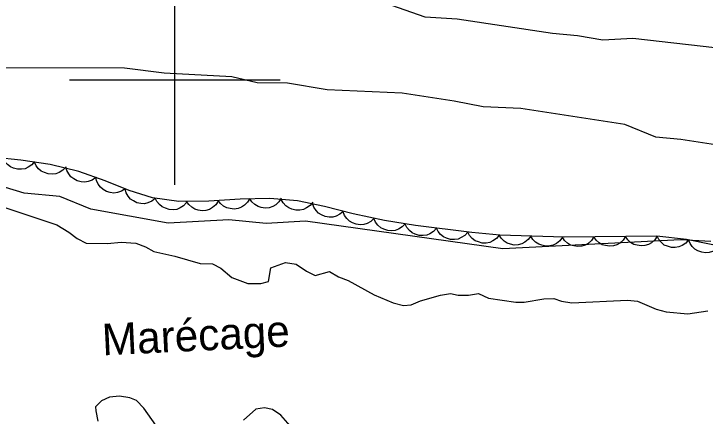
# Model space of a CAD drawing. Extents: x 336540 to 340074, y 5572036 to 5573747.
# Drawn here: x 337784.7 to 337850.4, y 5573368 to 5573406.3 of the extents above; entities that cross this region are included whole.
import ezdxf

# ---------------------------------------------------------------- set-up
doc = ezdxf.new("R2010")
doc.units = 0
for name, color, linetype in [('Niveau 2', 7, 'Continuous'), ('Niveau 44', 7, 'Continuous'), ('Niveau 61', 7, 'Continuous'), ('Niveau 7', 7, 'Continuous')]:
    doc.layers.add(name, color=color, linetype=linetype)

msp = doc.modelspace()

# ---------------------------------------------------------------- linework, layer by layer
at = {"layer": 'Niveau 2'}
for points in [[(337925.24, 5573400.99), (337915.45, 5573400.16), (337912.91, 5573400.52), (337904.61, 5573400.43), (337901.56, 5573400.29), (337897.83, 5573400.77), (337890.06, 5573400.55), (337882.07, 5573400.98), (337877.64, 5573401.6), (337869.54, 5573401.34), (337868.16, 5573401.62), (337860.56, 5573401.06), (337856.29, 5573401.85), (337852.68, 5573402.86), (337843.49, 5573403.91), (337840.63, 5573403.76), (337838.23, 5573404.17), (337835.86, 5573404.38), (337826.81, 5573405.77), (337823.77, 5573405.96), (337819.97, 5573407.29), (337815.86, 5573407.76), (337813.46, 5573408.32), (337812.6, 5573408.35)], [(337852.16, 5573393.67), (337848.05, 5573394.31), (337845.67, 5573394.54), (337842.72, 5573395.73), (337832.84, 5573397.27), (337829.28, 5573397.43), (337826.54, 5573397.96), (337821.59, 5573398.73), (337814.46, 5573399.04), (337810.71, 5573399.68), (337807.83, 5573399.7), (337805.41, 5573400.26), (337798.99, 5573400.61), (337795.23, 5573401.11), (337782.71, 5573401.12)], [(337850.91, 5573384.63), (337848.03, 5573384.79), (337831.14, 5573383.92), (337812.4, 5573386.55), (337808.68, 5573386.35), (337805.12, 5573386.67), (337799.37, 5573386.37), (337792.03, 5573387.69), (337789.09, 5573388.9), (337785.68, 5573389.23), (337781.39, 5573390.53)]]:
    msp.add_lwpolyline(points, dxfattribs=at)
at = {"layer": 'Niveau 44'}
for points in [[(337858.12, 5573382.88), (337848.58, 5573384.81), (337845.77, 5573385.12), (337836.97, 5573385.03), (337830.85, 5573385.23), (337828.2, 5573385.47), (337822.85, 5573386.15), (337819.92, 5573386.63), (337816.93, 5573387.24), (337814.21, 5573387.94), (337811.64, 5573388.49), (337809.02, 5573388.71), (337806.21, 5573388.65), (337803.24, 5573388.45), (337800.37, 5573388.44), (337797.89, 5573388.79), (337795.67, 5573389.47), (337793.38, 5573390.4), (337790.89, 5573391.29), (337788.17, 5573391.93), (337785.37, 5573392.36), (337782.92, 5573392.61)], [(337786.68, 5573392.23), (337786.42, 5573391.91), (337786.08, 5573391.68), (337785.78, 5573391.54), (337785.43, 5573391.49), (337785.06, 5573391.49), (337784.69, 5573391.59), (337784.39, 5573391.71), (337784.12, 5573391.94), (337783.87, 5573392.21), (337783.7, 5573392.53)], [(337789.64, 5573391.7), (337789.36, 5573391.4), (337789.01, 5573391.19), (337788.7, 5573391.07), (337788.35, 5573391.03), (337787.98, 5573391.05), (337787.62, 5573391.17), (337787.32, 5573391.31), (337787.06, 5573391.54), (337786.83, 5573391.83), (337786.68, 5573392.16)], [(337792.49, 5573390.72), (337792.15, 5573390.47), (337791.76, 5573390.34), (337791.44, 5573390.27), (337791.09, 5573390.3), (337790.73, 5573390.39), (337790.4, 5573390.58), (337790.13, 5573390.77), (337789.92, 5573391.05), (337789.75, 5573391.38), (337789.66, 5573391.73)], [(337795.28, 5573389.63), (337794.93, 5573389.4), (337794.54, 5573389.28), (337794.22, 5573389.22), (337793.87, 5573389.27), (337793.52, 5573389.38), (337793.19, 5573389.58), (337792.93, 5573389.78), (337792.73, 5573390.07), (337792.57, 5573390.41), (337792.5, 5573390.76)], [(337798.14, 5573388.71), (337797.81, 5573388.45), (337797.43, 5573388.3), (337797.11, 5573388.22), (337796.76, 5573388.23), (337796.4, 5573388.31), (337796.06, 5573388.48), (337795.78, 5573388.66), (337795.56, 5573388.93), (337795.37, 5573389.25), (337795.27, 5573389.59)], [(337801.11, 5573388.33), (337800.83, 5573388.03), (337800.49, 5573387.82), (337800.18, 5573387.68), (337799.83, 5573387.64), (337799.46, 5573387.66), (337799.1, 5573387.78), (337798.8, 5573387.91), (337798.54, 5573388.14), (337798.3, 5573388.43), (337798.14, 5573388.75)], [(337804.12, 5573388.45), (337803.89, 5573388.11), (337803.57, 5573387.85), (337803.29, 5573387.68), (337802.95, 5573387.58), (337802.59, 5573387.55), (337802.21, 5573387.61), (337801.89, 5573387.7), (337801.6, 5573387.89), (337801.32, 5573388.15), (337801.12, 5573388.44)], [(337807.11, 5573388.71), (337806.9, 5573388.35), (337806.6, 5573388.07), (337806.34, 5573387.88), (337806, 5573387.77), (337805.64, 5573387.71), (337805.26, 5573387.75), (337804.94, 5573387.82), (337804.63, 5573387.99), (337804.34, 5573388.23), (337804.12, 5573388.51)], [(337810.11, 5573388.73), (337809.89, 5573388.38), (337809.58, 5573388.12), (337809.3, 5573387.94), (337808.96, 5573387.84), (337808.59, 5573387.8), (337808.21, 5573387.86), (337807.9, 5573387.94), (337807.6, 5573388.13), (337807.32, 5573388.38), (337807.11, 5573388.67)], [(337813.1, 5573388.37), (337812.84, 5573388.04), (337812.5, 5573387.81), (337812.21, 5573387.67), (337811.86, 5573387.6), (337811.49, 5573387.6), (337811.12, 5573387.7), (337810.81, 5573387.81), (337810.54, 5573388.03), (337810.29, 5573388.3), (337810.11, 5573388.62)], [(337815.99, 5573387.48), (337815.68, 5573387.21), (337815.31, 5573387.04), (337814.99, 5573386.94), (337814.64, 5573386.94), (337814.27, 5573387), (337813.92, 5573387.15), (337813.64, 5573387.32), (337813.41, 5573387.58), (337813.21, 5573387.89), (337813.08, 5573388.23)], [(337818.92, 5573386.83), (337818.62, 5573386.54), (337818.26, 5573386.35), (337817.95, 5573386.24), (337817.6, 5573386.22), (337817.23, 5573386.26), (337816.87, 5573386.4), (337816.58, 5573386.55), (337816.33, 5573386.8), (337816.12, 5573387.1), (337815.98, 5573387.43)], [(337821.87, 5573386.31), (337821.58, 5573386.01), (337821.23, 5573385.81), (337820.92, 5573385.68), (337820.57, 5573385.65), (337820.21, 5573385.68), (337819.84, 5573385.8), (337819.55, 5573385.94), (337819.29, 5573386.18), (337819.06, 5573386.47), (337818.91, 5573386.8)], [(337824.84, 5573385.9), (337824.57, 5573385.58), (337824.22, 5573385.37), (337823.92, 5573385.23), (337823.57, 5573385.19), (337823.2, 5573385.2), (337822.83, 5573385.31), (337822.53, 5573385.44), (337822.27, 5573385.67), (337822.03, 5573385.95), (337821.87, 5573386.28)], [(337827.82, 5573385.52), (337827.54, 5573385.2), (337827.2, 5573384.99), (337826.89, 5573384.86), (337826.55, 5573384.81), (337826.18, 5573384.82), (337825.81, 5573384.94), (337825.51, 5573385.06), (337825.24, 5573385.29), (337825, 5573385.58), (337824.84, 5573385.9)], [(337830.8, 5573385.23), (337830.54, 5573384.91), (337830.2, 5573384.68), (337829.91, 5573384.54), (337829.56, 5573384.48), (337829.19, 5573384.48), (337828.82, 5573384.58), (337828.51, 5573384.69), (337828.24, 5573384.91), (337827.99, 5573385.19), (337827.82, 5573385.5)], [(337833.8, 5573385.13), (337833.56, 5573384.8), (337833.23, 5573384.55), (337832.95, 5573384.39), (337832.6, 5573384.31), (337832.23, 5573384.29), (337831.86, 5573384.36), (337831.55, 5573384.46), (337831.26, 5573384.67), (337831, 5573384.93), (337830.8, 5573385.23)], [(337836.8, 5573385.04), (337836.56, 5573384.7), (337836.23, 5573384.45), (337835.94, 5573384.29), (337835.6, 5573384.21), (337835.23, 5573384.19), (337834.86, 5573384.27), (337834.55, 5573384.36), (337834.26, 5573384.57), (337833.99, 5573384.83), (337833.8, 5573385.13)], [(337839.8, 5573385.06), (337839.57, 5573384.71), (337839.26, 5573384.45), (337838.98, 5573384.28), (337838.64, 5573384.18), (337838.27, 5573384.15), (337837.89, 5573384.21), (337837.58, 5573384.29), (337837.28, 5573384.48), (337837.01, 5573384.73), (337836.8, 5573385.03)], [(337842.8, 5573385.09), (337842.57, 5573384.74), (337842.26, 5573384.48), (337841.98, 5573384.31), (337841.64, 5573384.21), (337841.27, 5573384.18), (337840.89, 5573384.24), (337840.58, 5573384.32), (337840.28, 5573384.51), (337840.01, 5573384.76), (337839.8, 5573385.06)], [(337845.8, 5573385.12), (337845.57, 5573384.77), (337845.26, 5573384.51), (337844.98, 5573384.34), (337844.64, 5573384.24), (337844.27, 5573384.21), (337843.89, 5573384.27), (337843.58, 5573384.35), (337843.28, 5573384.54), (337843.01, 5573384.79), (337842.8, 5573385.09)], [(337848.78, 5573384.79), (337848.51, 5573384.47), (337848.17, 5573384.25), (337847.87, 5573384.11), (337847.52, 5573384.06), (337847.15, 5573384.07), (337846.78, 5573384.17), (337846.48, 5573384.29), (337846.21, 5573384.52), (337845.97, 5573384.8), (337845.8, 5573385.12)], [(337851.72, 5573384.17), (337851.42, 5573383.88), (337851.06, 5573383.69), (337850.75, 5573383.58), (337850.4, 5573383.56), (337850.03, 5573383.6), (337849.67, 5573383.74), (337849.38, 5573383.89), (337849.13, 5573384.14), (337848.92, 5573384.44), (337848.78, 5573384.77)]]:
    msp.add_lwpolyline(points, dxfattribs=at)
at = {"layer": 'Niveau 61'}
for points in [[(337800, 5573390), (337800, 5573410)], [(337790, 5573400), (337810, 5573400)]]:
    msp.add_lwpolyline(points, dxfattribs=at)
at = {"layer": 'Niveau 7'}
for points in [[(337783.67, 5573387.91), (337788.78, 5573386.22), (337789.92, 5573385.52), (337790.72, 5573384.92), (337791.58, 5573384.48), (337793.61, 5573384.42), (337794.9, 5573384.56), (337796.31, 5573384.48), (337797.22, 5573384.11), (337798.02, 5573383.68), (337800, 5573383.22), (337802.39, 5573382.54), (337803.57, 5573382.51), (337804.37, 5573382.08), (337805.4, 5573381.2), (337806.94, 5573380.62), (337808.18, 5573380.64), (337808.9, 5573380.83), (337809.1, 5573382.13), (337810.5, 5573382.62), (337811.52, 5573382.47), (337812.49, 5573381.82), (337813.34, 5573381.39), (337814.69, 5573381.76), (337815.54, 5573381.27), (337816.46, 5573380.91), (337818.92, 5573379.55), (337820.74, 5573378.81), (337821.7, 5573378.55), (337822.43, 5573378.62), (337823.32, 5573378.98), (337825.23, 5573379.53), (337826.18, 5573379.67), (337826.92, 5573379.52), (337827.88, 5573379.54), (337828.83, 5573379.67), (337829.8, 5573379.25), (337832.39, 5573378.85), (337833.18, 5573378.87), (337835.03, 5573379.19), (337835.99, 5573379.21), (337836.72, 5573378.95), (337837.69, 5573378.8), (337842.98, 5573379.04), (337843.94, 5573378.95), (337845.7, 5573378.2), (337846.66, 5573377.94), (337848.7, 5573377.76), (337850.61, 5573378.04)], [(337798.56, 5573366.63), (337797.04, 5573368.79), (337796.35, 5573369.51), (337795.72, 5573369.78), (337794.76, 5573369.92), (337793.81, 5573369.84), (337793.03, 5573369.49), (337792.48, 5573368.91), (337792.49, 5573368.52), (337792.68, 5573367.56)], [(337811.16, 5573366.86), (337810.06, 5573368.13), (337809.26, 5573368.67), (337808.52, 5573368.82), (337807.68, 5573368.69), (337806.52, 5573367.65)]]:
    msp.add_lwpolyline(points, dxfattribs=at)

# ---------------------------------------------------------------- texts
msp.add_text('Marécage', height=3, rotation=2.7712, dxfattribs=at).set_placement((337793.15, 5573373.8))

doc.saveas('drawing.dxf')
